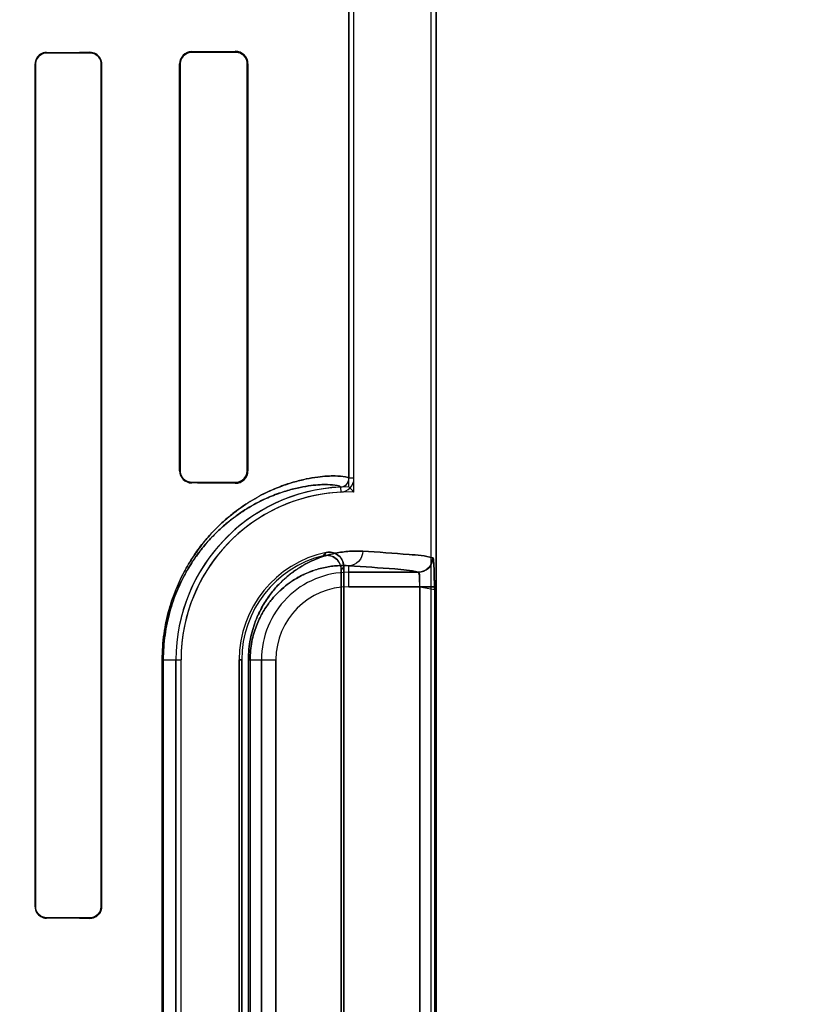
# Model space of a CAD drawing. Header units: millimetres. Extents: x 0 to 297, y 0 to 210.
# Tile 376 of 499: x 240.711 to 240.9, y 158.506 to 158.744. Entities that reach past the tile are written whole.
import ezdxf

# ---------------------------------------------------------------- set-up
doc = ezdxf.new("R2010")
doc.units = ezdxf.units.MM
doc.header["$LTSCALE"] = 16.335
doc.layers.get('0').update_dxf_attribs({"linetype": 'CONTINUOUS'})
for name, color, linetype in [('AXES_REF', 7, 'CONTINUOUS'), ('INTFCLR_1', 7, 'CONTINUOUS'), ('INTFCLR_72935', 7, 'CONTINUOUS')]:
    doc.layers.add(name, color=color, linetype=linetype)

msp = doc.modelspace()

# ---------------------------------------------------------------- linework, layer by layer
at = {"color": 7, "linetype": 'Continuous'}
for radius in [6.787079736, 6.7865, 6.743039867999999]:
    msp.add_circle((241.4889109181, 154.7114647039), radius, dxfattribs=at)
for radius, start, end in [(6.72, 278.2771290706, 261.7228709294), (6.874, 113.0826918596, 346.8308908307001)]:
    msp.add_arc((241.4889109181, 154.7114647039), radius, start, end, dxfattribs=at)
at = {"layer": 'AXES_REF', "color": 9, "linetype": 'Continuous'}
msp.add_circle((241.4889109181, 154.7114647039), 4.150003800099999, dxfattribs=at)
msp.add_arc((241.4889109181, 154.7114647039), 6.191158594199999, 94.4118118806, 85.5881881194, dxfattribs=at)
at = {"layer": 'INTFCLR_1', "color": 6, "linetype": 'Continuous'}
for p, q in [((240.789801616, 159.0308557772), (240.789801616, 158.6331412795)), ((240.7910359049, 158.6331413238), (240.7910359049, 159.0308439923)), ((240.8095673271, 159.0304665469), (240.8095673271, 157.1614547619)), ((240.810801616, 159.0304547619), (240.810801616, 157.1614547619)), ((240.7142415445, 158.7329547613), (240.7142415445, 158.5299547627)), ((240.7143563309, 158.7329547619), (240.7143563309, 158.5299547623)), ((240.7301408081, 158.5299547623), (240.7301408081, 158.7329547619)), ((240.7302677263, 158.5299547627), (240.7302677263, 158.7329547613)), ((240.749050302, 158.7329547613), (240.749050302, 158.6349547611)), ((240.7491955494, 158.7329547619), (240.7491955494, 158.6349547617)), ((240.7653306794, 158.6349547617), (240.7653306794, 158.7329547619)), ((240.7655081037, 158.6349547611), (240.7655081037, 158.7329547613)), ((240.7885673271, 158.6118788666), (240.7885673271, 158.3990306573)), ((240.7879549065, 158.3997985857), (240.7879549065, 158.6111109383)), ((240.7481649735, 158.5894547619), (240.7481649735, 158.4214547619)), ((240.7493992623, 158.4214547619), (240.7493992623, 158.5894547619)), ((240.7633992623, 158.4214547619), (240.7633992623, 158.5894547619)), ((240.764011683, 158.589454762), (240.764011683, 158.421454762))]:
    msp.add_line(p, q, dxfattribs=at)
at = {"layer": 'INTFCLR_1', "color": 9, "linetype": 'Continuous'}
for p, q in [((240.7169652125, 158.7355740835), (240.7169652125, 158.7356909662)), ((240.7274652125, 158.7357425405), (240.7274652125, 158.7356184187)), ((240.7519652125, 158.7357396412), (240.7519652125, 158.7358897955)), ((240.7624652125, 158.7359709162), (240.7624652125, 158.7358018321)), ((240.7142415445, 158.7329547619), (240.7143563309, 158.7329547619)), ((240.7301408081, 158.7329547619), (240.7302677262, 158.7329547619)), ((240.749050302, 158.7329547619), (240.7491955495, 158.7329547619)), ((240.7653306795, 158.7329547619), (240.7655081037, 158.7329547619)), ((240.7491955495, 158.6349547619), (240.749050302, 158.6349547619)), ((240.7655081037, 158.6349547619), (240.7653306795, 158.6349547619)), ((240.7910359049, 158.6331411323), (240.789801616, 158.6331411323)), ((240.7519652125, 158.6320197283), (240.7519652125, 158.6321698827)), ((240.7624652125, 158.6321076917), (240.7624652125, 158.6319386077)), ((240.7878024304, 158.6310433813), (240.7878616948, 158.629810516)), ((240.789801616, 158.6070153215), (240.789801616, 158.6120858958)), ((240.8065241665, 158.6105147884), (240.789801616, 158.6105147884)), ((240.789801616, 158.6070153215), (240.8103975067, 158.6070153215)), ((240.80690117, 158.4038942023), (240.80690117, 158.6070153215)), ((240.8103975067, 158.6070153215), (240.8103975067, 158.4038942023)), ((240.7448606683, 158.4214547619), (240.7448606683, 158.5894547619)), ((240.7448606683, 158.5894547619), (240.7493992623, 158.5894547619)), ((240.7451188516, 158.5894547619), (240.7451188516, 158.4214547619)), ((240.7633992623, 158.5894547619), (240.764011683, 158.5894547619)), ((240.7656233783, 158.4214547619), (240.7656233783, 158.5894547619)), ((240.7656233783, 158.5894547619), (240.7722410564, 158.5894547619)), ((240.7660324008, 158.5894547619), (240.7660324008, 158.4214547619)), ((240.7687415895, 158.5894547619), (240.7687415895, 158.4214547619)), ((240.7722410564, 158.4214547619), (240.7722410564, 158.5894547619)), ((240.7143563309, 158.5299547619), (240.7142415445, 158.5299547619)), ((240.7302677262, 158.5299547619), (240.7301408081, 158.5299547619)), ((240.7169652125, 158.5272185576), (240.7169652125, 158.5273354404)), ((240.7274652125, 158.5272911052), (240.7274652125, 158.5271669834))]:
    msp.add_line(p, q, dxfattribs=at)
at = {"layer": 'INTFCLR_1', "color": 7, "linetype": 'Continuous'}
for points in [[(240.7283180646, 158.7354821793), (240.728230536, 158.7355096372), (240.7281410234, 158.7355343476), (240.7280496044, 158.7355561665), (240.7279564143, 158.735574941), (240.7278615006, 158.7355905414), (240.7277648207, 158.7356028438), (240.7276664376, 158.7356116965), (240.7275665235, 158.7356169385), (240.7274652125, 158.7356184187)], [(240.7633218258, 158.7356756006), (240.7632376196, 158.7357001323), (240.7631507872, 158.7357225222), (240.7630613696, 158.7357425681), (240.762969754, 158.735760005), (240.7628756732, 158.7357747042), (240.7627781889, 158.7357865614), (240.7626770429, 158.7357952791), (240.7625726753, 158.735800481), (240.7624652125, 158.7358018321)], [(240.7624652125, 158.6321076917), (240.7625726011, 158.6321090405), (240.7626769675, 158.6321142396), (240.7627781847, 158.6321229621), (240.7628758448, 158.6321348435), (240.7629701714, 158.6321495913), (240.7630620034, 158.6321670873), (240.7631515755, 158.6321871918), (240.7632385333, 158.6322096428), (240.7633228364, 158.6322342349)], [(240.7274652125, 158.5272911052), (240.7275605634, 158.5272923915), (240.7276567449, 158.5272971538), (240.7277536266, 158.5273054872), (240.727851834, 158.5273175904), (240.7279504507, 158.5273334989), (240.7280470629, 158.5273527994), (240.7281408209, 158.5273751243), (240.7282323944, 158.5274004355), (240.7283217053, 158.5274285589)]]:
    msp.add_lwpolyline(points, dxfattribs=at)
at = {"layer": 'INTFCLR_1', "color": 6, "linetype": 'Continuous'}
for centre, radius, start, end in [((240.7519856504, 158.7329544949), 0.0029353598, 90.3989334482, 179.9948008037), ((240.7624913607, 158.732954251), 0.003016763, 0.009691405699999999, 90.49662300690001), ((240.7519856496, 158.6349550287), 0.0029353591, 180.0052227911, 269.6010828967), ((240.7624913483, 158.6349552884), 0.0030167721, 269.503613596, 359.9899854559), ((240.7877014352, 158.6331411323), 0.0021001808, 272.75556684, 360), ((240.7877014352, 158.6331411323), 0.0033344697, 272.7547926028, 1.17707e-05), ((240.789801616, 158.5894547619), 0.0416366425, 92.75211805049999, 179.9999999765), ((240.789801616, 158.5894547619), 0.0404023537, 92.7521173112, 179.9999988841), ((240.789801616, 158.5894547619), 0.0264023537, 101.888918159, 179.9999982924), ((240.789801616, 158.5894547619), 0.025789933, 103.835236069, 179.999999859)]:
    msp.add_arc(centre, radius, start, end, dxfattribs=at)
at = {"layer": 'INTFCLR_1', "color": 9, "linetype": 'Continuous'}
for centre, radius, start, end in [((240.8336929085, 158.5693538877), 0.0674069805, 137.0401802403, 137.9559483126), ((240.8334710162, 158.5754401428), 0.0578283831, 140.9411471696, 141.914340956), ((240.789801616, 158.5894547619), 0.0210600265, 89.99999999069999, 179.9999999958), ((240.789801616, 158.5894547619), 0.0175605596, 90.00000006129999, 179.9999997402)]:
    msp.add_arc(centre, radius, start, end, dxfattribs=at)
at = {"layer": 'INTFCLR_1', "color": 6, "linetype": 'Continuous'}
for centre, major_axis, start_param, end_param in [((240.4247152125, 158.7364547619), (0.3650864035, 0), -0.642674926, -0.5930216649), ((240.4247152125, 158.7364547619), (0.3860864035, 0), -0.7121557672, -0.6694696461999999), ((240.4247152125, 158.7364547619), (0.3650864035, 0), -0.4592997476, -0.3894356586), ((240.4247152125, 158.7364547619), (0.3860864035, 0), -0.5593349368, -0.5057648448), ((240.4247152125, 158.6314547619), (0.3860864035, 0), 0.5057648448, 0.5593349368), ((240.4247152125, 158.6314547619), (0.3650864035, 0), 0.3894356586, 0.4592997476), ((240.4247152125, 158.5264547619), (0.3860864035, 0), 0.6694696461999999, 0.7121557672), ((240.4247152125, 158.5264547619), (0.3650864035, 0), 0.5930216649, 0.642674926)]:
    msp.add_ellipse(centre, major_axis=major_axis, ratio=0.0034906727, start_param=start_param, end_param=end_param, dxfattribs=at)
for points, knots in [([(240.7169652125, 158.7356909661), (240.7164606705, 158.7356886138), (240.7150513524, 158.7353079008), (240.7142415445, 158.7338338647), (240.7142415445, 158.7329547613)], [0, 0, 0, 0, 0.3646494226, 1, 1, 1, 1]), ([(240.7169652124, 158.7355740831), (240.716500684, 158.7355722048), (240.7151550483, 158.7352264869), (240.7143563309, 158.7338135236), (240.7143563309, 158.7329547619)], [0, 0, 0, 0, 0.3510422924, 1, 1, 1, 1]), ([(240.7302677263, 158.7329547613), (240.7302677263, 158.7334364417), (240.7299164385, 158.7348748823), (240.7283981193, 158.735747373), (240.7274652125, 158.735742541)], [0, 0, 0, 0, 0.3405065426, 1, 1, 1, 1]), ([(240.7519652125, 158.735739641), (240.7514236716, 158.7357366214), (240.7499842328, 158.7353200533), (240.7491955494, 158.7338230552), (240.7491955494, 158.7329547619)], [0, 0, 0, 0, 0.3841203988, 1, 1, 1, 1]), ([(240.7491955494, 158.6349547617), (240.7491955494, 158.6344790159), (240.7495398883, 158.6330523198), (240.7510370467, 158.632175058), (240.7519652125, 158.6321698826)], [0, 0, 0, 0, 0.3388681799, 1, 1, 1, 1]), ([(240.7879549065, 158.6111109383), (240.7879549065, 158.6116824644), (240.7876628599, 158.612840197), (240.7862286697, 158.6144315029), (240.784538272, 158.6147190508), (240.7836344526, 158.614496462)], [0, 0, 0, 0, 0.2761842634, 0.5501881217, 1, 1, 1, 1]), ([(240.7843623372, 158.6152907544), (240.7849105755, 158.6154061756), (240.7860827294, 158.6153650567), (240.7879130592, 158.6143326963), (240.7885673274, 158.6127903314), (240.7885673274, 158.6118788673)], [0, 0, 0, 0, 0.2757344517, 0.5514160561, 1, 1, 1, 1]), ([(240.7142415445, 158.5299547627), (240.7142415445, 158.529458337), (240.7146078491, 158.528049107), (240.7160787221, 158.5272226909), (240.7169652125, 158.5272185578)], [0, 0, 0, 0, 0.3589677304, 1, 1, 1, 1]), ([(240.7143563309, 158.5299547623), (240.7143563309, 158.5294600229), (240.7147263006, 158.5281060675), (240.7161339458, 158.5273388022), (240.7169652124, 158.527335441)], [0, 0, 0, 0, 0.3731030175, 1, 1, 1, 1]), ([(240.7274652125, 158.5271669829), (240.7280049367, 158.5271641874), (240.729458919, 158.5275650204), (240.7302677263, 158.5290745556), (240.7302677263, 158.5299547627)], [0, 0, 0, 0, 0.380109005, 1, 1, 1, 1])]:
    msp.add_open_spline(points, degree=3, knots=knots, dxfattribs=at)
at = {"layer": 'INTFCLR_1', "color": 7, "linetype": 'Continuous'}
for points, knots in [([(240.7301408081, 158.7329547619), (240.7301409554, 158.7334180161), (240.7298024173, 158.7347974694), (240.7283531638, 158.7356034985), (240.7274652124, 158.7356184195)], [0, 0, 0, 0, 0.3428133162, 1, 1, 1, 1]), ([(240.7653306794, 158.7329547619), (240.7653304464, 158.7334413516), (240.7649768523, 158.734913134), (240.7634236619, 158.7357955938), (240.7624652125, 158.735801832)], [0, 0, 0, 0, 0.336726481, 1, 1, 1, 1]), ([(240.7624652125, 158.6321076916), (240.7630396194, 158.6321121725), (240.7645301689, 158.6325295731), (240.7653340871, 158.6340763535), (240.7653306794, 158.6349547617)], [0, 0, 0, 0, 0.3953805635, 1, 1, 1, 1]), ([(240.809974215, 158.6140585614), (240.8099774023, 158.6133877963), (240.8096317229, 158.612205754), (240.8083251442, 158.6108857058), (240.8071479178, 158.6105338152), (240.8064818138, 158.6105369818)], [0, 0, 0, 0, 0.3692997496, 0.633266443, 1, 1, 1, 1]), ([(240.8065241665, 158.6105147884), (240.8074152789, 158.6105157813), (240.8092713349, 158.6112651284), (240.8100160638, 158.6131219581), (240.8100170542, 158.6140142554)], [0, 0, 0, 0, 0.4996677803, 1, 1, 1, 1]), ([(240.809974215, 158.6140585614), (240.8101120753, 158.6142227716), (240.8102351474, 158.6127626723), (240.8103179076, 158.611896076), (240.8103855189, 158.6094536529), (240.8103975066, 158.6079002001), (240.8103975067, 158.6070153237)], [0, 0, 0, 0, 0.090819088, 0.3065073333, 0.6251820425, 1, 1, 1, 1]), ([(240.8103975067, 158.6070153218), (240.8103974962, 158.6076623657), (240.8103911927, 158.6089067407), (240.8103500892, 158.6106507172), (240.810301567, 158.6123450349), (240.8101613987, 158.6134314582), (240.8100170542, 158.6140142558)], [0, 0, 0, 0, 0.2764955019, 0.5316615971, 0.7456750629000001, 1, 1, 1, 1]), ([(240.80690117, 158.6070153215), (240.8069011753, 158.6072404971), (240.8068966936, 158.608120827), (240.8068173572, 158.6093522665), (240.8067364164, 158.6101076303), (240.8065689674, 158.6105886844), (240.8064818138, 158.6105369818)], [0, 0, 0, 0, 0.1877948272, 0.7473227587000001, 0.9154867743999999, 1, 1, 1, 1]), ([(240.80690117, 158.6070153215), (240.8069011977, 158.6076010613), (240.8067085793, 158.6085395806), (240.8071101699, 158.6104349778), (240.8065241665, 158.6105147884)], [0, 0, 0, 0, 0.4975901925, 1, 1, 1, 1]), ([(240.7274652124, 158.5272911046), (240.7279663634, 158.5272980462), (240.7293497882, 158.5276511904), (240.73014502, 158.529101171), (240.7301408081, 158.5299547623)], [0, 0, 0, 0, 0.3699430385, 1, 1, 1, 1]), ([(240.7283217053, 158.5274285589), (240.7287686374, 158.5275779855), (240.7297260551, 158.5282082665), (240.7301408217, 158.529336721), (240.7301408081, 158.5299547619)], [0, 0, 0, 0, 0.4326208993, 1, 1, 1, 1])]:
    msp.add_open_spline(points, degree=3, knots=knots, dxfattribs=at)
at = {"layer": 'INTFCLR_1', "color": 9, "linetype": 'Continuous'}
for points, knots in [([(240.7898016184, 158.6331412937), (240.7898016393, 158.6332383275), (240.7894588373, 158.6334317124), (240.7884263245, 158.6336354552), (240.7866883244, 158.6337487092), (240.7844766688, 158.6336796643), (240.7821438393, 158.6334529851), (240.7793856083, 158.632985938), (240.7768276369, 158.6323454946), (240.7745769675, 158.6316300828), (240.7720198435, 158.630686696), (240.7685671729, 158.6291102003), (240.7650611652, 158.6270223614), (240.7625369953, 158.6251952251), (240.7610078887, 158.623970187), (240.7593947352, 158.6225835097), (240.757352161, 158.620622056), (240.7549371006, 158.6179117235), (240.7529946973, 158.6153200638), (240.7514794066, 158.6129819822), (240.7499305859, 158.6103140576), (240.7485235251, 158.6073766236), (240.7473052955, 158.6041723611), (240.7464754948, 158.6015180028), (240.7457832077, 158.5986845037), (240.7450785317, 158.5946641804), (240.7448606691, 158.5915489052), (240.7448606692, 158.5894547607)], [0, 0, 0, 0, 0.0041251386, 0.013256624, 0.0482721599, 0.0750908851, 0.1080998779, 0.1475758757, 0.194005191, 0.2200383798, 0.2479505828, 0.3098380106, 0.381104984, 0.4210116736, 0.4422270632, 0.4643841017, 0.5114301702, 0.5624937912, 0.6185532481, 0.6489211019, 0.6808998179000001, 0.7496577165, 0.7870645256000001, 0.8265679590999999, 0.8678085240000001, 0.9109729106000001, 1, 1, 1, 1]), ([(240.7878024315, 158.6310433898), (240.7878027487, 158.6311378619), (240.7874851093, 158.6313342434), (240.7864957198, 158.6315417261), (240.7848520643, 158.6316625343), (240.7827510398, 158.6316072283), (240.780539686, 158.6314011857), (240.777923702, 158.6309660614), (240.775496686, 158.6303629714), (240.773360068, 158.6296861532), (240.7709312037, 158.6287923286), (240.7676518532, 158.6272949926), (240.7643210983, 158.6253087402), (240.7619229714, 158.623568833), (240.7604695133, 158.6224012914), (240.7589362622, 158.6210795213), (240.7569945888, 158.6192092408), (240.7546993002, 158.6166243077), (240.7528527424, 158.6141516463), (240.7514124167, 158.6119205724), (240.7499395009, 158.6093735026), (240.7486017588, 158.6065693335), (240.7474436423, 158.6035104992), (240.7466545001, 158.600975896), (240.7459962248, 158.598270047), (240.7453259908, 158.594430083), (240.7451188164, 158.591454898), (240.7451188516, 158.5894547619)], [0, 0, 0, 0, 0.0042188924, 0.0133516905, 0.048284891, 0.0750250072, 0.1078940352, 0.147154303, 0.1934263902, 0.2194099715, 0.2472177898, 0.3089652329, 0.3801038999, 0.4199826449, 0.441193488, 0.4633435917, 0.5103684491, 0.5614635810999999, 0.6175595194, 0.6479869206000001, 0.6800148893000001, 0.7489116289, 0.7864124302, 0.8260117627, 0.8673817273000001, 0.9106793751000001, 1, 1, 1, 1]), ([(240.7931415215, 158.6155853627), (240.7920815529, 158.6156438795), (240.7898616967, 158.6156282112), (240.7864045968, 158.6151557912), (240.7826976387, 158.614108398), (240.7795213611, 158.6126517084), (240.7769174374, 158.6110310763), (240.7752460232, 158.6097586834), (240.7739115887, 158.6085753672), (240.7725225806, 158.6072049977), (240.7708072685, 158.6051955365), (240.7692647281, 158.6028557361), (240.7681261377, 158.6006752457), (240.767316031, 158.5987892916), (240.766614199, 158.5967030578), (240.7660639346, 158.5944310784), (240.7657062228, 158.5919928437), (240.7656233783, 158.5903133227), (240.7656233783, 158.5894547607)], [0, 0, 0, 0, 0.0750536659, 0.1564805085, 0.2459796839, 0.3464559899, 0.4023291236, 0.4625807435, 0.4947026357, 0.5283756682, 0.6004715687, 0.6810517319, 0.7259046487, 0.7742538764, 0.8260146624, 0.8813433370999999, 0.9392998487, 1, 1, 1, 1]), ([(240.7931415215, 158.6155853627), (240.7931371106, 158.6146996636), (240.7924571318, 158.6128820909), (240.7906587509, 158.6120905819), (240.789801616, 158.6120858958)], [0, 0, 0, 0, 0.5081941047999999, 1, 1, 1, 1]), ([(240.8100170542, 158.6140142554), (240.8081619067, 158.6145168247), (240.8024804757, 158.614944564), (240.796866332, 158.6153797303), (240.7931415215, 158.6155853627)], [0, 0, 0, 0, 0.3400295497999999, 1, 1, 1, 1]), ([(240.789801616, 158.6120858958), (240.7888916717, 158.6121441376), (240.7869836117, 158.6121465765), (240.7840074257, 158.6117582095), (240.7808106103, 158.610869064), (240.7780679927, 158.6096184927), (240.77581796, 158.6082206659), (240.7740433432, 158.606870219), (240.7722691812, 158.6052063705), (240.7705268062, 158.6031604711), (240.7691904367, 158.6011265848), (240.7682034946, 158.5992300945), (240.7675009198, 158.5975883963), (240.7668921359, 158.5957711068), (240.7664146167, 158.5937914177), (240.7661043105, 158.5916668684), (240.7660323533, 158.5902031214), (240.7660324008, 158.5894547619)], [0, 0, 0, 0, 0.0744477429, 0.1553151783, 0.2443339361, 0.3444117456, 0.4002041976, 0.4603600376, 0.5261873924, 0.5984175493, 0.6792891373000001, 0.724268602, 0.7728488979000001, 0.8249350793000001, 0.8805719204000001, 0.9388974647, 1, 1, 1, 1]), ([(240.789801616, 158.6120858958), (240.7934927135, 158.6118802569), (240.7990557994, 158.6114452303), (240.8046866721, 158.6110171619), (240.8065241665, 158.6105147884)], [0, 0, 0, 0, 0.659940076, 1, 1, 1, 1])]:
    msp.add_open_spline(points, degree=3, knots=knots, dxfattribs=at)
at = {"layer": 'INTFCLR_72935', "color": 6, "linetype": 'Continuous'}
for p, q in [((240.789801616, 158.6310914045), (240.789801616, 159.0308557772)), ((240.7910359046, 158.6298382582), (240.7910359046, 159.0308322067)), ((240.809567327, 159.0304783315), (240.809567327, 157.1614547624)), ((240.810801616, 157.1614547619), (240.810801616, 159.0304547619)), ((240.7142415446, 158.5299547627), (240.7142415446, 158.7329547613)), ((240.7143563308, 158.5299547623), (240.7143563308, 158.7329547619)), ((240.7301408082, 158.7329547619), (240.7301408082, 158.5299547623)), ((240.7302677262, 158.7329547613), (240.7302677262, 158.5299547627)), ((240.749050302, 158.6349547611), (240.749050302, 158.7329547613)), ((240.7491955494, 158.6349547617), (240.7491955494, 158.7329547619)), ((240.7653306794, 158.7329547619), (240.7653306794, 158.6349547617)), ((240.7655081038, 158.7329547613), (240.7655081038, 158.6349547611)), ((240.7885673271, 158.3990306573), (240.7885673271, 158.6118788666)), ((240.7879549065, 158.6111109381), (240.7879549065, 158.3997985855)), ((240.7481649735, 158.4214547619), (240.7481649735, 158.5894547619)), ((240.7493992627, 158.4214547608), (240.7493992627, 158.5894547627)), ((240.7633992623, 158.5894547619), (240.7633992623, 158.4214547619)), ((240.764011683, 158.4214547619), (240.764011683, 158.589454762))]:
    msp.add_line(p, q, dxfattribs=at)
at = {"layer": 'INTFCLR_72935', "color": 9, "linetype": 'Continuous'}
for p, q in [((240.7169652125, 158.7356909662), (240.7169652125, 158.7355740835)), ((240.7274652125, 158.7356184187), (240.7274652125, 158.7357425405)), ((240.7519652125, 158.7358897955), (240.7519652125, 158.7357396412)), ((240.7624652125, 158.7358018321), (240.7624652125, 158.7359709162)), ((240.7143563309, 158.7329547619), (240.7142415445, 158.7329547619)), ((240.7302677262, 158.7329547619), (240.7301408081, 158.7329547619)), ((240.7491955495, 158.7329547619), (240.749050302, 158.7329547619)), ((240.7655081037, 158.7329547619), (240.7653306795, 158.7329547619)), ((240.749050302, 158.6349547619), (240.7491955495, 158.6349547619)), ((240.7653306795, 158.6349547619), (240.7655081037, 158.6349547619)), ((240.7519652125, 158.6321698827), (240.7519652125, 158.6320197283)), ((240.7624652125, 158.6319386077), (240.7624652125, 158.6321076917)), ((240.789801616, 158.6070153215), (240.789801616, 158.6120858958)), ((240.789801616, 158.6105147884), (240.8065241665, 158.6105147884)), ((240.80690117, 158.6070153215), (240.789801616, 158.6070153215)), ((240.80690117, 158.6070153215), (240.80690117, 158.4038942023)), ((240.8103975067, 158.6070153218), (240.8103975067, 158.4038942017)), ((240.7448606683, 158.5894547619), (240.7493992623, 158.5894547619)), ((240.7448606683, 158.4214547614), (240.7448606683, 158.5894547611)), ((240.7451188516, 158.4214547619), (240.7451188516, 158.5894547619)), ((240.764011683, 158.5894547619), (240.7633992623, 158.5894547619)), ((240.7656233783, 158.4214547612), (240.7656233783, 158.5894547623)), ((240.7656233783, 158.5894547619), (240.7722410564, 158.5894547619)), ((240.7660324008, 158.4214547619), (240.7660324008, 158.5894547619)), ((240.7687415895, 158.4214547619), (240.7687415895, 158.5894547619)), ((240.7722410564, 158.5894547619), (240.7722410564, 158.4214547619)), ((240.7142415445, 158.5299547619), (240.7143563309, 158.5299547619)), ((240.7301408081, 158.5299547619), (240.7302677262, 158.5299547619)), ((240.7169652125, 158.5273354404), (240.7169652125, 158.5272185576)), ((240.7274652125, 158.5271669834), (240.7274652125, 158.5272911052))]:
    msp.add_line(p, q, dxfattribs=at)
at = {"layer": 'INTFCLR_72935', "color": 7, "linetype": 'Continuous'}
for p, q in [((240.8103975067, 158.6070153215), (240.80690117, 158.6070153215)), ((240.80690117, 158.6070153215), (240.8103990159, 158.6063390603))]:
    msp.add_line(p, q, dxfattribs=at)
for points in [[(240.7274652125, 158.7356184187), (240.7275605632, 158.7356171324), (240.7276567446, 158.7356123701), (240.7277536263, 158.7356040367), (240.7278518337, 158.7355919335), (240.7279504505, 158.7355760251), (240.7280470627, 158.7355567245), (240.7281408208, 158.7355343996), (240.7282323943, 158.7355090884), (240.7283217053, 158.7354809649)], [(240.7624652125, 158.7358018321), (240.7625726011, 158.7358004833), (240.7626769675, 158.7357952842), (240.7627781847, 158.7357865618), (240.7628758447, 158.7357746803), (240.7629701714, 158.7357599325), (240.7630620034, 158.7357424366), (240.7631515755, 158.735722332), (240.7632385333, 158.735699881), (240.7633228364, 158.735675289)], [(240.7633218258, 158.6322339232), (240.7632376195, 158.6322093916), (240.7631507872, 158.6321870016), (240.7630613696, 158.6321669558), (240.762969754, 158.6321495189), (240.7628756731, 158.6321348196), (240.7627781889, 158.6321229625), (240.7626770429, 158.6321142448), (240.7625726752, 158.6321090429), (240.7624652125, 158.6321076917)], [(240.7283180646, 158.5274273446), (240.728230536, 158.5273998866), (240.7281410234, 158.5273751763), (240.7280496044, 158.5273533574), (240.7279564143, 158.5273345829), (240.7278615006, 158.5273189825), (240.7277648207, 158.5273066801), (240.7276664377, 158.5272978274), (240.7275665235, 158.5272925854), (240.7274652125, 158.5272911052)]]:
    msp.add_lwpolyline(points, dxfattribs=at)
at = {"layer": 'INTFCLR_72935', "color": 6, "linetype": 'Continuous'}
for centre, radius, start, end in [((240.7519856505, 158.7329544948), 0.00293536, 90.3989360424, 179.9947983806), ((240.7624913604, 158.7329542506), 0.0030167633, 0.009699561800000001, 90.4966190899), ((240.7519856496, 158.6349550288), 0.0029353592, 180.0052252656, 269.6010803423), ((240.7624913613, 158.6349552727), 0.0030167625, 269.5033637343, 359.9902837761), ((240.789801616, 158.5894547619), 0.0416366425, 90, 180.0000000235), ((240.7083926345, 158.5496730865), 0.1151362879, 44.1279711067, 45.0032853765), ((240.789801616, 158.5894547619), 0.0404023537, 88.24934628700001, 179.9999988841), ((240.789801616, 158.5894547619), 0.0264023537, 101.888918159, 179.9999982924), ((240.789801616, 158.5894547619), 0.025789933, 103.8352360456, 179.9999997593)]:
    msp.add_arc(centre, radius, start, end, dxfattribs=at)
at = {"layer": 'INTFCLR_72935', "color": 9, "linetype": 'Continuous'}
for centre, radius, start, end in [((240.8336929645, 158.5693538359), 0.0674070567, 137.0401804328, 137.955947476), ((240.833471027, 158.5754401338), 0.0578283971, 140.9411469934, 141.914340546), ((240.789801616, 158.5894547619), 0.0210600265, 90.0000000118, 180.0000000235), ((240.789801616, 158.5894547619), 0.0175605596, 90.00000006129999, 179.9999997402)]:
    msp.add_arc(centre, radius, start, end, dxfattribs=at)
at = {"layer": 'INTFCLR_72935', "color": 6, "linetype": 'Continuous'}
for centre, major_axis, start_param, end_param in [((240.4247152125, 158.7364547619), (0.3650864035, 0), -0.642674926, -0.5930216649), ((240.4247152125, 158.7364547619), (0.3860864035, 0), -0.7121557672, -0.6694696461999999), ((240.4247152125, 158.7364547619), (0.3650864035, 0), -0.4592997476, -0.3894356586), ((240.4247152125, 158.7364547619), (0.3860864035, 0), -0.5593349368, -0.5057648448), ((240.4247152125, 158.6314547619), (0.3860864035, 0), 0.5057648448, 0.5593349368), ((240.4247152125, 158.6314547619), (0.3650864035, 0), 0.3894356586, 0.4592997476), ((240.4247152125, 158.5264547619), (0.3860864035, 0), 0.6694696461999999, 0.7121557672), ((240.4247152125, 158.5264547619), (0.3650864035, 0), 0.5930216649, 0.642674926)]:
    msp.add_ellipse(centre, major_axis=major_axis, ratio=0.0034906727, start_param=start_param, end_param=end_param, dxfattribs=at)
for points, knots in [([(240.7169652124, 158.7356909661), (240.71645004, 158.7356885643), (240.715038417, 158.7352972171), (240.7142415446, 158.7338241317), (240.7142415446, 158.7329547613)], [0, 0, 0, 0, 0.3720910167, 1, 1, 1, 1]), ([(240.7143563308, 158.7329547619), (240.7143563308, 158.7334495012), (240.7147263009, 158.7348034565), (240.7161339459, 158.7355707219), (240.7169652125, 158.7355740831)], [0, 0, 0, 0, 0.3731029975, 1, 1, 1, 1]), ([(240.7274652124, 158.735742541), (240.7280049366, 158.7357453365), (240.7294589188, 158.7353445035), (240.7302677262, 158.7338349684), (240.7302677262, 158.7329547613)], [0, 0, 0, 0, 0.3801090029, 1, 1, 1, 1]), ([(240.7491955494, 158.7329547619), (240.7491955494, 158.733509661), (240.7496179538, 158.7349542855), (240.7511093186, 158.7357348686), (240.7519652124, 158.735739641)], [0, 0, 0, 0, 0.3933206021, 1, 1, 1, 1]), ([(240.7519652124, 158.6321698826), (240.7514236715, 158.6321729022), (240.749984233, 158.6325894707), (240.7491955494, 158.6340864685), (240.7491955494, 158.6349547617)], [0, 0, 0, 0, 0.3841204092, 1, 1, 1, 1]), ([(240.7878024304, 158.6310433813), (240.7883174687, 158.6310681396), (240.7893766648, 158.6315345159), (240.7898016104, 158.6326164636), (240.789801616, 158.6331412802)], [0, 0, 0, 0, 0.4955867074, 1, 1, 1, 1]), ([(240.7836344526, 158.6144964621), (240.7841893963, 158.6146331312), (240.7853833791, 158.614626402), (240.78727148, 158.6136143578), (240.7879549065, 158.6120417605), (240.7879549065, 158.6111109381)], [0, 0, 0, 0, 0.2761837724, 0.5501894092, 1, 1, 1, 1]), ([(240.7885673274, 158.6118788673), (240.7885673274, 158.6124391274), (240.7882856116, 158.6135776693), (240.78689831, 158.6151560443), (240.7852542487, 158.6154785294), (240.7843623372, 158.6152907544)], [0, 0, 0, 0, 0.2757362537, 0.5514164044, 1, 1, 1, 1]), ([(240.8100170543, 158.6140142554), (240.8100160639, 158.613121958), (240.8092713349, 158.6112651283), (240.8074152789, 158.6105157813), (240.8065241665, 158.6105147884)], [0, 0, 0, 0, 0.5003322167, 1, 1, 1, 1]), ([(240.80690117, 158.6070153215), (240.8069031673, 158.6072326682), (240.8069072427, 158.6081318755), (240.8068254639, 158.6093482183), (240.8067585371, 158.6101578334), (240.8065963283, 158.610539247), (240.8065241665, 158.6105147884)], [0, 0, 0, 0, 0.1826563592, 0.7651859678, 0.9359698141, 1, 1, 1, 1]), ([(240.7142415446, 158.5299547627), (240.7142415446, 158.5294877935), (240.7145795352, 158.5280854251), (240.7160521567, 158.5272228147), (240.7169652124, 158.5272185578)], [0, 0, 0, 0, 0.3383749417, 1, 1, 1, 1]), ([(240.7169652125, 158.527335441), (240.716500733, 158.5273373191), (240.7151551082, 158.5276829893), (240.7143563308, 158.5290959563), (240.7143563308, 158.5299547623)], [0, 0, 0, 0, 0.351006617, 1, 1, 1, 1]), ([(240.7302677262, 158.5299547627), (240.7302677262, 158.5294730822), (240.7299164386, 158.5280346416), (240.7283981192, 158.527162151), (240.7274652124, 158.5271669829)], [0, 0, 0, 0, 0.3405065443, 1, 1, 1, 1])]:
    msp.add_open_spline(points, degree=3, knots=knots, dxfattribs=at)
at = {"layer": 'INTFCLR_72935', "color": 7, "linetype": 'Continuous'}
for points, knots in [([(240.7274652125, 158.7356184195), (240.7279663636, 158.7356114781), (240.7293497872, 158.735258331), (240.7301450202, 158.7338083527), (240.7301408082, 158.7329547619)], [0, 0, 0, 0, 0.3699431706, 1, 1, 1, 1]), ([(240.7624652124, 158.735801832), (240.7630396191, 158.7357973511), (240.7645301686, 158.735379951), (240.765334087, 158.7338331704), (240.7653306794, 158.7329547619)], [0, 0, 0, 0, 0.3953803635, 1, 1, 1, 1]), ([(240.7653306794, 158.6349547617), (240.7653304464, 158.6344681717), (240.764976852, 158.6329963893), (240.7634236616, 158.6321139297), (240.7624652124, 158.6321076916)], [0, 0, 0, 0, 0.3367266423, 1, 1, 1, 1]), ([(240.8100170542, 158.6140142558), (240.8101614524, 158.6134309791), (240.8103016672, 158.6123436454), (240.8103501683, 158.6106480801), (240.8103912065, 158.6089045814), (240.8103975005, 158.6076611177), (240.8103975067, 158.6070153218)], [0, 0, 0, 0, 0.2545291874, 0.4687271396, 0.7240375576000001, 1, 1, 1, 1]), ([(240.8103990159, 158.6063390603), (240.8104010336, 158.6067898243), (240.8103960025, 158.6078993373), (240.8103813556, 158.6094078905), (240.8103476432, 158.6108224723), (240.8102929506, 158.6120699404), (240.8102465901, 158.6131225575), (240.8101225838, 158.6137531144), (240.8100737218, 158.6139989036), (240.8100170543, 158.6140142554)], [0, 0, 0, 0, 0.1753970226, 0.4315905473, 0.5876692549, 0.7243269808, 0.9227195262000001, 0.9771554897, 1, 1, 1, 1]), ([(240.7301408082, 158.5299547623), (240.7301409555, 158.5294915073), (240.7298024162, 158.5281120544), (240.7283531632, 158.5273060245), (240.7274652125, 158.5272911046)], [0, 0, 0, 0, 0.3428138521, 1, 1, 1, 1]), ([(240.7301408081, 158.5299547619), (240.7301408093, 158.5294728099), (240.7298379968, 158.5283621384), (240.7288957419, 158.5276195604), (240.7283180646, 158.5274273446)], [0, 0, 0, 0, 0.4418461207, 1, 1, 1, 1])]:
    msp.add_open_spline(points, degree=3, knots=knots, dxfattribs=at)
at = {"layer": 'INTFCLR_72935', "color": 9, "linetype": 'Continuous'}
for points, knots in [([(240.7448606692, 158.5894547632), (240.7448606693, 158.5915465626), (240.7450779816, 158.5946574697), (240.7457804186, 158.5986702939), (240.7464694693, 158.6014954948), (240.7472955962, 158.6041439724), (240.7485090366, 158.60734277), (240.749910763, 158.6102755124), (240.7514539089, 158.6129402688), (240.7529690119, 158.6152839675), (240.7545642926, 158.6174164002), (240.7562130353, 158.619343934), (240.7577889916, 158.621041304), (240.7604208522, 158.6235693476), (240.7641674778, 158.6264885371), (240.7679448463, 158.6287408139), (240.7707740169, 158.6301180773), (240.7732908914, 158.6311872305), (240.7761993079, 158.6321887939), (240.779403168, 158.6329900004), (240.782171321, 158.6334568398), (240.7845082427, 158.6336819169), (240.7867136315, 158.6337480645), (240.7884398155, 158.6336335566), (240.7894645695, 158.6334298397), (240.7898016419, 158.6332371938), (240.7898016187, 158.6331412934)], [0, 0, 0, 0, 0.0889302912, 0.1320109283, 0.1731077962, 0.212468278, 0.2498811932, 0.3184911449, 0.3503407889, 0.3807521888, 0.4370994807, 0.4633826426, 0.4885643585, 0.5355429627, 0.6183983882, 0.6898525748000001, 0.7220784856, 0.7521177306, 0.8060655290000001, 0.8526625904, 0.8923367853, 0.9253917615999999, 0.9521384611, 0.9869002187, 0.9959229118, 1, 1, 1, 1]), ([(240.7451188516, 158.5894547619), (240.7451188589, 158.5914526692), (240.7453254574, 158.5944236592), (240.7459935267, 158.5982562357), (240.7466487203, 158.6009540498), (240.7474343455, 158.6034831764), (240.7485880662, 158.6065372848), (240.7499208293, 158.6093371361), (240.7513883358, 158.6118810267), (240.7528286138, 158.6141175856), (240.7543451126, 158.6161522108), (240.7559125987, 158.6179909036), (240.7574103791, 158.6196095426), (240.7599109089, 158.6220189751), (240.7634708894, 158.6247997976), (240.7670598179, 158.626943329), (240.7697482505, 158.6282521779), (240.7721383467, 158.6292669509), (240.7749001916, 158.6302151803), (240.7779402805, 158.6309697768), (240.7805659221, 158.6314048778), (240.78278131, 158.6316093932), (240.7848760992, 158.6316616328), (240.7865083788, 158.6315397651), (240.7874904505, 158.6313323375), (240.7878027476, 158.6311367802), (240.7878024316, 158.6310433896)], [0, 0, 0, 0, 0.08922402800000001, 0.1324361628, 0.1736527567, 0.2131148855, 0.2506307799, 0.3193874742, 0.3512774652, 0.3817431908, 0.4381498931, 0.4644261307, 0.4896223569, 0.536609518, 0.6193696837, 0.6907225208, 0.7228578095, 0.7528493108, 0.8066400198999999, 0.8530711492, 0.8925523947, 0.9254639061, 0.9521190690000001, 0.9868027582, 0.9958292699, 1, 1, 1, 1]), ([(240.7656233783, 158.5894547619), (240.7656233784, 158.5903040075), (240.765705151, 158.5919800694), (240.7660599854, 158.5944110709), (240.7666090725, 158.5966845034), (240.7673063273, 158.598763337), (240.7681115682, 158.6006439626), (240.7689922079, 158.6023365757), (240.7699263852, 158.6038602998), (240.7711837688, 158.6056364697), (240.772814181, 158.6075468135), (240.7748593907, 158.6094633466), (240.7769011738, 158.6110196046), (240.779497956, 158.6126387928), (240.7826687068, 158.6140977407), (240.7858349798, 158.6149964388), (240.7882298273, 158.615405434), (240.7904423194, 158.6156321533), (240.7920789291, 158.6156440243), (240.7931415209, 158.6155853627)], [0, 0, 0, 0, 0.0600375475, 0.1184073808, 0.1734336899, 0.2251567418, 0.2732358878, 0.3179126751, 0.3599266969, 0.3994875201, 0.47167102, 0.537033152, 0.5972817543, 0.6528632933, 0.7531314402, 0.8428522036, 0.8846845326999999, 0.9247655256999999, 1, 1, 1, 1]), ([(240.7931415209, 158.6155853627), (240.7931371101, 158.6146996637), (240.7924571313, 158.6128820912), (240.7906587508, 158.612090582), (240.789801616, 158.6120858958)], [0, 0, 0, 0, 0.5081941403, 1, 1, 1, 1]), ([(240.7931415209, 158.6155853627), (240.7968663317, 158.6153797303), (240.8024804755, 158.614944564), (240.8081619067, 158.6145168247), (240.8100170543, 158.6140142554)], [0, 0, 0, 0, 0.6599704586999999, 1, 1, 1, 1]), ([(240.7660324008, 158.5894547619), (240.7660323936, 158.5901949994), (240.7661033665, 158.5916557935), (240.7664112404, 158.5937742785), (240.7668876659, 158.595755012), (240.7674924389, 158.5975654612), (240.7681908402, 158.5992027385), (240.7689545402, 158.60067582), (240.7697645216, 158.6020012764), (240.7708541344, 158.6035447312), (240.7722662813, 158.6052030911), (240.7740369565, 158.6068644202), (240.7758039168, 158.6082107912), (240.7780477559, 158.6096073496), (240.780785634, 158.6108599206), (240.7835170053, 158.6116232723), (240.7855801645, 158.6119635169), (240.7874830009, 158.6121458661), (240.7888894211, 158.6121442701), (240.789801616, 158.6120858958)], [0, 0, 0, 0, 0.0604339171, 0.1191792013, 0.1745255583, 0.2265330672, 0.2748338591, 0.3197007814, 0.3618819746, 0.401549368, 0.4738586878, 0.5392604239, 0.5994174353, 0.6549168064, 0.7547846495, 0.8440250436, 0.8855731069, 0.9253749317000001, 1, 1, 1, 1]), ([(240.8065241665, 158.6105147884), (240.8046866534, 158.6110170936), (240.7990558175, 158.6114452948), (240.7934927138, 158.6118802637), (240.789801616, 158.6120858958)], [0, 0, 0, 0, 0.3400599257, 1, 1, 1, 1])]:
    msp.add_open_spline(points, degree=3, knots=knots, dxfattribs=at)

doc.saveas('drawing.dxf')
